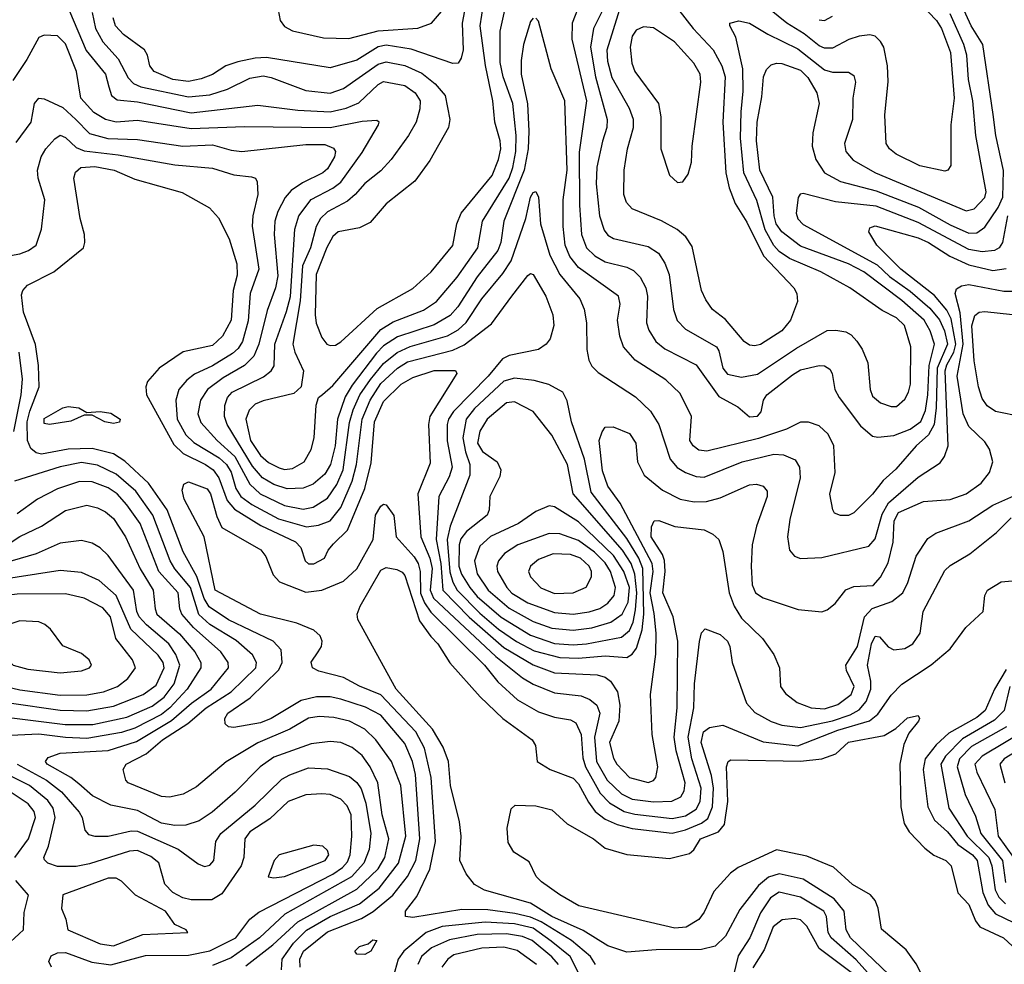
# Model space of a CAD drawing. Extents: x 997026 to 1115308, y 536381 to 619039.
# Tile 369 of 484: x 1041804 to 1045488, y 602086 to 605618. Entities that reach past the tile are written whole.
import ezdxf

# ---------------------------------------------------------------- set-up
doc = ezdxf.new("R2010")
doc.units = 0

msp = doc.modelspace()

# ---------------------------------------------------------------- linework, layer by layer
at = {"layer": '0CON20XD'}
for points in [[(1043493, 605785), (1043459.8, 605605), (1043463.4, 605505), (1043456, 605474), (1043443.9, 605456.1), (1043425, 605453.8), (1043268, 605508), (1043175, 605522.7), (1043145, 605516.1), (1043065, 605467.2), (1042965, 605438.6), (1042727.3, 605477.3), (1042685, 605474.8), (1042620.3, 605460.3), (1042574.8, 605445.2), (1042525, 605413.7), (1042483.2, 605396.8), (1042435, 605387.5), (1042376.7, 605395), (1042306.5, 605425), (1042291.2, 605445), (1042282.7, 605485), (1042270.5, 605505), (1042192.3, 605562.3), (1042163, 605595), (1042154, 605625)], [(1041990.4, 605650.4), (1042052.6, 605502.6), (1042124.7, 605415), (1042137.7, 605367.7), (1042147.1, 605335), (1042168.9, 605318.9), (1042245, 605311), (1042445, 605269.9), (1042695, 605298.1), (1042845, 605279.5), (1042965, 605273), (1043025, 605287.9), (1043072.5, 605307.5), (1043145, 605376.1), (1043165, 605386.5), (1043245, 605371.9), (1043283.6, 605345), (1043302.9, 605315), (1043301.2, 605285), (1043287.5, 605235), (1043259.1, 605185), (1043194.1, 605095.9), (1043155, 605053.2), (1043095, 605006.1), (1043059.1, 604965), (1043029.9, 604940.1), (1042955, 604900), (1042929.8, 604875), (1042912.6, 604845), (1042891.5, 604765), (1042861.9, 604698.1), (1042853, 604567), (1042826.5, 604405), (1042833.5, 604375), (1042865.9, 604305), (1042856.9, 604245), (1042829.1, 604220.9), (1042715, 604193), (1042685, 604180.3), (1042662.3, 604157.7), (1042650.2, 604125), (1042667.3, 604045), (1042705, 603988.7), (1042735, 603962.7), (1042775, 603942.4), (1042795, 603936.5), (1042825, 603940), (1042868.8, 603965), (1042895, 604011.4), (1042905.8, 604055), (1042912.7, 604177.3), (1042922.5, 604205), (1042936.7, 604216.7), (1042975, 604250), (1043155, 604460), (1043201.8, 604488.2), (1043315, 604532.2), (1043363.6, 604565), (1043440.4, 604655), (1043518.1, 604765), (1043535.6, 604865), (1043635.4, 605025), (1043649.4, 605065), (1043660, 605125), (1043661.8, 605185), (1043649.3, 605305), (1043612.3, 605405), (1043601.8, 605458.2), (1043601.7, 605575), (1043639.5, 605745)], [(1043902.7, 605685), (1043871.5, 605605), (1043870.2, 605545), (1043924.9, 605315), (1043897.7, 605122.3), (1043898.6, 604925), (1043906, 604815), (1043924.8, 604765), (1043955.9, 604735), (1043995, 604712.4), (1044075, 604693.3), (1044100.6, 604680.6), (1044125.9, 604655.9), (1044146.5, 604615), (1044152.3, 604585), (1044148.6, 604485), (1044157.7, 604457.7), (1044184, 604415), (1044217.3, 604387.3), (1044335, 604328.2), (1044419.3, 604209.3), (1044491, 604171), (1044535, 604133.8), (1044565, 604135.6), (1044577.9, 604152.1), (1044587.1, 604195), (1044599.6, 604215), (1044695, 604290.5), (1044725, 604308.8), (1044795, 604325.3), (1044815, 604323.8), (1044835, 604311.4), (1044843.6, 604295), (1044853.1, 604235), (1044870, 604205), (1044949.6, 604099.6), (1044995, 604060.4), (1045015, 604057.1), (1045075, 604063.2), (1045135, 604087.6), (1045175, 604116.2), (1045192.7, 604157.3), (1045201.8, 604215), (1045206.8, 604325), (1045226.5, 604405), (1045210.9, 604455), (1045188.1, 604495), (1045105, 604568.1), (1044962.5, 604675), (1044905.4, 604705), (1044725, 604771.1), (1044655, 604824.8), (1044634.7, 604854.7), (1044626.6, 604885), (1044622.2, 604955), (1044573.3, 605055), (1044560.6, 605165), (1044563.2, 605235), (1044580.6, 605329.4), (1044586.6, 605405), (1044597.5, 605432.5), (1044615, 605449.4), (1044635, 605456.1), (1044655, 605454.8), (1044725, 605429.2), (1044752.4, 605402.4), (1044786, 605345), (1044795.6, 605304.4), (1044771.2, 605195), (1044768.6, 605145), (1044782.4, 605095), (1044815.4, 605045), (1044875, 605013.3), (1045008.6, 604978.6), (1045166.9, 604916.9), (1045285, 604851.2), (1045355, 604819.5), (1045385, 604821.3), (1045415, 604842.1), (1045465, 604915.7), (1045482.6, 604955), (1045484.8, 605054.8), (1045455.7, 605185), (1045446.7, 605263.3), (1045407.7, 605525), (1045363.8, 605595), (1045317.3, 605697.3)], [(1044238.8, 605695), (1044323.7, 605585), (1044398.6, 605505), (1044431.5, 605445), (1044443.3, 605405), (1044435.2, 605235), (1044445.6, 605045), (1044458.9, 604988.9), (1044480.9, 604930.9), (1044525, 604860.9), (1044587.4, 604735), (1044700.4, 604615), (1044711.8, 604595), (1044714, 604565), (1044687.9, 604495), (1044655.9, 604455), (1044575, 604403.6), (1044555, 604398.2), (1044535, 604401.6), (1044515, 604415.3), (1044445, 604496.6), (1044396.4, 604535), (1044370.6, 604570.6), (1044355.4, 604605), (1044320.4, 604770.4), (1044295.8, 604805.8), (1044263.8, 604833.8), (1044205.6, 604865.6), (1044095, 604910.9), (1044074.8, 604934.8), (1044064.1, 604965), (1044065.3, 605055), (1044078.4, 605135), (1044100.4, 605215), (1044100.9, 605245), (1044085.5, 605285.5), (1044020.6, 605400.6), (1044005, 605462), (1044002, 605505), (1044067.1, 605715)], [(1045175, 605676.3), (1045233.7, 605615), (1045252.5, 605585), (1045286.8, 605495), (1045300.2, 605325), (1045287.9, 605225), (1045287.6, 605072.4), (1045276, 605055), (1045265, 605051.9), (1045171.9, 605071.9), (1045083.3, 605115), (1045058.5, 605135), (1045045.3, 605155.3), (1045040.6, 605260.6), (1045052.7, 605387.3), (1045051.2, 605445), (1045036.5, 605515), (1045025, 605536.8), (1045005, 605556.5), (1044985, 605562.1), (1044945, 605556.8), (1044905.8, 605544.2), (1044845, 605511.9), (1044815, 605511.5), (1044795, 605519.8), (1044738.4, 605565), (1044674.7, 605605), (1044525, 605726.9)], [(1042581.2, 605358.8), (1042665, 605399.3), (1042715, 605408.1), (1042745, 605402.2), (1042875, 605352.8), (1042965, 605343.3), (1043015, 605360.3), (1043145, 605452.2), (1043175, 605460.2), (1043245, 605446.5), (1043308.3, 605418.3), (1043358.9, 605378.9), (1043395.3, 605335), (1043413.1, 605245), (1043407.9, 605215), (1043338.1, 605091.9), (1043282.2, 605015), (1043175, 604929.4), (1043115, 604860.4), (1043075, 604839.6), (1042995, 604825.3), (1042975, 604807.7), (1042953.1, 604766.9), (1042912.7, 604665), (1042910, 604515), (1042913.5, 604483.5), (1042935, 604430), (1042952.9, 604405), (1042965, 604399.4), (1042985, 604401.5), (1043005, 604413.5), (1043141.3, 604538.7), (1043275, 604613.2), (1043343.8, 604675), (1043425, 604774.3), (1043439.7, 604855), (1043455.2, 604894.8), (1043572.1, 605035), (1043595.7, 605095), (1043603.6, 605135), (1043601.8, 605165), (1043581.8, 605235), (1043574.2, 605315), (1043546.4, 605446.4), (1043526.3, 605595), (1043539, 605675)], [(1043995.2, 605675), (1043950.9, 605585), (1043940, 605515), (1043957.7, 605405), (1044001.9, 605245), (1044000.2, 605215), (1043984.1, 605164.1), (1043963.4, 605066.6), (1043961.2, 605005), (1043973.2, 604885), (1043990.9, 604830.9), (1044005, 604812.1), (1044025, 604800), (1044155, 604770.6), (1044194.6, 604745), (1044217.8, 604707.8), (1044234.2, 604665), (1044249.7, 604535), (1044263.9, 604493.9), (1044295, 604460.7), (1044411.1, 604395), (1044419.7, 604379.7), (1044434.3, 604315), (1044452.5, 604292.5), (1044505, 604281), (1044565, 604293), (1044710.1, 604389.9), (1044825, 604455.5), (1044857.6, 604457.6), (1044895, 604450.8), (1044915, 604440), (1044936.2, 604416.2), (1044956.6, 604386.6), (1044976.9, 604335), (1044986.1, 604235), (1044995, 604210), (1045025, 604185.6), (1045065, 604171.5), (1045085, 604172.2), (1045115, 604199.2), (1045129.1, 604225), (1045136.2, 604255), (1045138.2, 604395), (1045113.9, 604475), (1045085, 604504), (1045030.2, 604530.2), (1044910, 604615), (1044801.5, 604675), (1044684.7, 604724.7), (1044645, 604751.3), (1044625, 604773.9), (1044593, 604833), (1044562.4, 604942.4), (1044513.2, 605045), (1044500.7, 605175), (1044503.8, 605273.8), (1044510.8, 605350.8), (1044508.9, 605435), (1044483.4, 605553.4), (1044460.8, 605595), (1044461.2, 605605), (1044495, 605614.4), (1044535, 605605.4), (1044603.4, 605563.4), (1044715, 605509.1), (1044815, 605430.4), (1044845, 605421.9), (1044905, 605421.5), (1044925, 605409.2), (1044931.5, 605385), (1044921.1, 605325), (1044919.3, 605245), (1044890, 605155), (1044894.7, 605125), (1044922.6, 605092.6), (1045005.5, 605045), (1045345, 604903.5), (1045375, 604911.3), (1045415, 604953.8), (1045419.7, 604975), (1045380.7, 605185), (1045370.3, 605315), (1045353.3, 605395), (1045347, 605485), (1045336.9, 605525), (1045285, 605640)], [(1042075.2, 605645), (1042087.8, 605585), (1042115.1, 605535.1), (1042172, 605472), (1042210.3, 605400.3), (1042229.6, 605379.6), (1042257.6, 605367.6), (1042435, 605329.7), (1042515, 605336.8), (1042581.2, 605358.8)], [(1043725, 605623.8), (1043715, 605611.2), (1043689.1, 605525), (1043680, 605465), (1043680.4, 605415), (1043704, 605304), (1043708.7, 605201.3), (1043706, 605135), (1043690.8, 605055), (1043615.6, 604865), (1043603.7, 604785), (1043593.3, 604755), (1043515, 604656.8), (1043443.2, 604545), (1043415, 604512.5), (1043355, 604476.7), (1043218.1, 604431.9), (1043165, 604398.7), (1043139, 604371), (1043048, 604252), (1043021.6, 604208.4), (1042993, 604125), (1042983.8, 604025), (1042967.4, 603955), (1042945, 603918.6), (1042901.9, 603881.9), (1042865, 603866.1), (1042805, 603863.5), (1042755, 603880), (1042712.4, 603905), (1042675, 603949.4), (1042580.2, 604105), (1042569.6, 604135), (1042571.4, 604175), (1042581.7, 604205), (1042599.1, 604225), (1042716.6, 604283.4), (1042745.2, 604304.8), (1042756.3, 604323.7), (1042758.1, 604405), (1042802.8, 604527.2), (1042816.9, 604583.1), (1042833.3, 604835), (1042848.4, 604885), (1042894.3, 604945.7), (1042975, 604988), (1043005, 605010.2), (1043085, 605121.5)], [(1042771.4, 605655), (1042778.9, 605615), (1042795, 605592.2), (1042825, 605576.9), (1042940.3, 605550.3), (1043035, 605548.2), (1043145, 605576.4), (1043293, 605587), (1043344.4, 605605.6), (1043381.6, 605648.4)], [(1044795, 605618.2), (1044815, 605614.6), (1044845, 605631.1)], [(1045499.4, 604885), (1045480.7, 604785), (1045468, 604765), (1045450.6, 604755), (1045405, 604749.8), (1045355, 604758.7), (1045165, 604860), (1045008.8, 604921.2), (1044856.6, 604936.6), (1044735, 604968.2), (1044724.1, 604965.9), (1044716.2, 604953.8), (1044709.4, 604895), (1044715, 604873.5), (1044735, 604852.2), (1045012.1, 604702.1), (1045058.5, 604658.5), (1045135, 604603.2), (1045209.3, 604539.3), (1045245, 604495.6), (1045264.6, 604455), (1045275.6, 604405), (1045236.9, 604315), (1045233.4, 604166.6), (1045225.1, 604104.9), (1045203.9, 604066.1), (1045157.5, 604025), (1045082.1, 603937.9), (1045034.8, 603895.2), (1044995, 603843.6), (1044925, 603774.4), (1044905, 603764.5), (1044874.3, 603764.3), (1044852.9, 603772.9), (1044845.8, 603785.8), (1044835.6, 603844.4), (1044855.4, 603925), (1044850, 604025), (1044828.7, 604068.7), (1044795, 604100), (1044755, 604112.9), (1044725, 604112.9), (1044672.8, 604087.2), (1044567.6, 604052.4), (1044375, 604004.8), (1044345, 604009.2), (1044323.9, 604025), (1044311.8, 604045), (1044317.3, 604135), (1044275, 604220.6), (1044221, 604271), (1044106.9, 604345), (1044062.9, 604395), (1044049.2, 604435), (1044040.4, 604495), (1044050, 604555), (1044044.4, 604585), (1043895, 604691.8), (1043862.2, 604732.2), (1043844.2, 604775), (1043837, 604845), (1043837, 604945), (1043852.7, 605055), (1043844.1, 605315), (1043791.8, 605435), (1043745, 605612.5), (1043735, 605623.3)], [(1044265, 605008.8), (1044285, 605012), (1044305, 605040), (1044317.8, 605085), (1044319.4, 605145), (1044352.7, 605385), (1044349.7, 605415), (1044325.9, 605455.9), (1044253.6, 605535), (1044175, 605587.9), (1044138, 605592), (1044110.8, 605579.2), (1044095, 605556.2), (1044087.5, 605515), (1044094.7, 605455), (1044105.4, 605425), (1044194.6, 605304.6), (1044202.3, 605255), (1044203.3, 605135), (1044235, 605036.7), (1044265, 605008.8)], [(1043085, 605121.5), (1043145.8, 605225), (1043148.8, 605235), (1043140.7, 605240.7), (1043085, 605237.5), (1042966, 605214), (1042645, 605217.8), (1042445, 605210.2), (1042245, 605241.6), (1042165, 605235.5), (1042125, 605244.4), (1042081.1, 605271.1), (1042033.3, 605325), (1042017, 605425), (1041975, 605527.5), (1041945, 605558.2), (1041895, 605560), (1041875, 605551.2), (1041831.1, 605468.9), (1041778.7, 605391.3)], [(1041790.8, 605159.2), (1041846.7, 605235), (1041859.5, 605305), (1041875, 605324.4), (1041895, 605322.2), (1041965, 605289.8), (1042014.4, 605244.4), (1042065, 605193.1), (1042134.1, 605174.1), (1042245, 605170.2), (1042414.8, 605144.8), (1042525, 605149.7), (1042595, 605130.2), (1042635, 605125.7), (1042875, 605151.6), (1042945, 605151), (1042978.2, 605138.2), (1042985.3, 605125), (1042981.8, 605105), (1042955, 605060.4), (1042937.5, 605045), (1042861.5, 605008.5), (1042820.2, 604979.8), (1042796.6, 604953.4), (1042769.2, 604900.8), (1042758.8, 604865), (1042756.3, 604815), (1042769.7, 604660.3), (1042761.2, 604615), (1042729.8, 604530.2), (1042699.2, 604405), (1042679.5, 604360.5), (1042645.1, 604324.9), (1042565, 604279), (1042506.8, 604235), (1042480.2, 604195), (1042470.5, 604145), (1042481.6, 604111.6), (1042542.8, 604045), (1042608.9, 603985), (1042665, 603881), (1042703.8, 603845), (1042795, 603801.4), (1042865, 603788.3), (1042901.8, 603795), (1042955, 603829.3), (1042990.2, 603879.8), (1043014.6, 603935), (1043037.6, 604112.4), (1043051.2, 604158.8), (1043076.7, 604215), (1043117, 604273)], [(1041685, 604721.5), (1041805, 604742.5), (1041837.5, 604755), (1041865.7, 604775), (1041885.4, 604834.6), (1041897.5, 604945), (1041873.3, 605025), (1041870.7, 605055), (1041884.6, 605105), (1041902.1, 605135), (1041935, 605172.9), (1041955, 605186.1), (1041975, 605177.5), (1042015, 605139.7), (1042045, 605127.7), (1042172.3, 605112.3), (1042384, 605075), (1042525, 605062.8), (1042605, 605038.6), (1042670.7, 605030.7), (1042686, 605025), (1042692.5, 605012.5), (1042695.3, 604965), (1042675.8, 604885), (1042674.3, 604845.7), (1042698.5, 604685), (1042666.4, 604595), (1042658.3, 604491.7), (1042637.5, 604415), (1042621.2, 604388.8), (1042599.6, 604370.4), (1042525, 604324.1), (1042457.6, 604292.4), (1042429.5, 604270.5), (1042399.7, 604235), (1042387.8, 604195), (1042393, 604125), (1042425, 604066.2), (1042455, 604037.4), (1042549.8, 603979.8), (1042577.1, 603955), (1042595, 603925.9), (1042612.4, 603865), (1042631.2, 603835), (1042672.9, 603805), (1042772.3, 603752.3), (1042877.6, 603722.4), (1042922.2, 603727.8), (1042965, 603744), (1043005, 603794.7), (1043047.5, 603892.5), (1043064.4, 603955), (1043085.3, 604125), (1043115.1, 604195), (1043155, 604257.5), (1043217.1, 604315), (1043255, 604339.5), (1043425, 604382.3), (1043467.5, 604402.5), (1043568.7, 604481.3), (1043645, 604584.5), (1043705, 604662.2), (1043715, 604669.4), (1043725, 604665.6), (1043772.3, 604585), (1043798.5, 604515), (1043802.7, 604475), (1043788.9, 604425), (1043774.3, 604405), (1043744.7, 604385.3), (1043635, 604362.1), (1043610.4, 604349.6), (1043556.2, 604285), (1043426.8, 604153.2), (1043408.6, 604125), (1043403.9, 604105), (1043403.8, 604043.8), (1043421.6, 603945), (1043411.2, 603908.8), (1043372, 603835), (1043362.4, 603675), (1043379.3, 603585), (1043387.1, 603485), (1043485, 603384.3), (1043615, 603271.2), (1043725, 603206), (1043805, 603175.5), (1043965, 603168), (1043995, 603159.7), (1044015, 603145.3), (1044040.8, 603105), (1044049.5, 603055), (1044045.2, 602994.8), (1044010.5, 602915), (1044025, 602857.5), (1044037.5, 602835), (1044085, 602784.7), (1044155, 602766.2), (1044175, 602773.3), (1044184.4, 602785), (1044191.6, 602825), (1044170.3, 602945), (1044164.6, 603095), (1044184.1, 603245.9), (1044185.5, 603324.5), (1044178.1, 603398.1), (1044162.9, 603475), (1044173.9, 603555), (1044170, 603585), (1044050.5, 603810.5), (1044004.2, 603874.2), (1043985, 603931.4), (1043972.3, 604045), (1043982.6, 604077.4), (1043995, 604094.3), (1044024.2, 604095.8), (1044085, 604070.5), (1044109.6, 604035), (1044115.4, 603965), (1044140.9, 603915), (1044209.5, 603859.5), (1044275, 603825.8), (1044327.5, 603815), (1044373.5, 603816.5), (1044425, 603830.4), (1044535, 603879.3), (1044561.2, 603881.2), (1044585, 603874.4), (1044600.5, 603855), (1044600.9, 603835), (1044560.4, 603725), (1044544.1, 603655), (1044540.2, 603575), (1044544.7, 603505), (1044557.3, 603475), (1044585, 603456.2), (1044717, 603413), (1044805, 603403.8), (1044825, 603411.2), (1044854.4, 603435.6), (1044895, 603485.8), (1044925, 603499.2), (1044997.1, 603502.9), (1045025, 603533.6), (1045052.7, 603587.3), (1045072.1, 603665), (1045075.2, 603745), (1045092.5, 603775), (1045185, 603816.8), (1045285, 603823.7), (1045345.7, 603845), (1045401.8, 603885), (1045432.1, 603925), (1045444.5, 603965), (1045432.6, 604012.6), (1045415, 604039.5), (1045355, 604096.8), (1045333.7, 604145), (1045311.4, 604285), (1045333.6, 604405), (1045322.2, 604522.2), (1045304.1, 604595), (1045308.5, 604611.5), (1045327.1, 604622.9), (1045355, 604627.6), (1045486.6, 604603.4), (1045535, 604603.2)], [(1042852.7, 602075), (1042851.8, 602105), (1042866.2, 602135), (1042955, 602208), (1043082.7, 602257.3), (1043126.4, 602283.6), (1043200.4, 602345), (1043254.5, 602414.5), (1043285.7, 602475), (1043300.9, 602555), (1043285.4, 602795.4), (1043273.9, 602845), (1043245, 602911.8), (1043155, 603017.8), (1043098, 603048), (1043005, 603077.4), (1042965, 603085.9), (1042915, 603086.6), (1042856.9, 603073.1), (1042745, 603005.2), (1042705, 602988.7), (1042605, 602971.1), (1042584.7, 602974.7), (1042572.9, 602985), (1042571.2, 603005), (1042583.2, 603025), (1042666.8, 603083.2), (1042773.2, 603186.8), (1042786.2, 603215), (1042781.8, 603261.8), (1042752.7, 603295), (1042585, 603374.2), (1042512.3, 603422.3), (1042493.7, 603453.7), (1042466.1, 603536.1), (1042415, 603628.5), (1042355.5, 603785.5), (1042285.6, 603885), (1042197.2, 603967.2), (1042154.4, 603994.4), (1042075, 604014.3), (1041985, 604012.5), (1041885, 603993.8), (1041865, 603998.1), (1041845.2, 604015), (1041833.5, 604045), (1041831.9, 604115), (1041841.4, 604155), (1041876.8, 604245), (1041874.5, 604325), (1041863.6, 604403.6), (1041818.8, 604525), (1041810.4, 604589.6), (1041815.3, 604605), (1041833.1, 604625), (1041931.5, 604675), (1042042.7, 604765), (1042048.2, 604785), (1042046.2, 604815), (1042030.3, 604875), (1042006, 605025), (1042012.2, 605047.8), (1042032.9, 605065), (1042085, 605069.6), (1042157.8, 605055), (1042235, 605022.2), (1042411.5, 604971.5), (1042514.1, 604914.1), (1042547.2, 604877.2), (1042588.2, 604798.2), (1042616.5, 604705), (1042617.3, 604662.7), (1042603, 604605), (1042595.2, 604495), (1042562.4, 604435), (1042525, 604399.5), (1042415, 604376.5), (1042325.5, 604315), (1042281.8, 604265), (1042275.4, 604245), (1042278.2, 604215), (1042380.1, 604030.1), (1042416.1, 603996.1), (1042499.7, 603955), (1042527.8, 603935), (1042548.6, 603905), (1042580.5, 603820.5), (1042607.7, 603787.7), (1042706.6, 603726.6), (1042836.1, 603666.1), (1042856.4, 603645), (1042872.2, 603595), (1042885, 603583.1), (1042905, 603583.1), (1042943.8, 603605), (1042957.5, 603635), (1042978.3, 603658.3), (1043030.8, 603709.2), (1043094.9, 603865.1), (1043118.9, 603961.1), (1043130.9, 604115), (1043165, 604190), (1043231.7, 604255), (1043275, 604280.2), (1043355, 604306.2), (1043435, 604307.1), (1043439.2, 604295), (1043338.3, 604135), (1043334, 604105), (1043339.7, 603960.3), (1043294, 603845), (1043305.2, 603685), (1043338.9, 603605), (1043346.7, 603566.7), (1043339.4, 603485), (1043352.5, 603455), (1043585, 603237), (1043685, 603156.9), (1043725, 603133.2), (1043805, 603101), (1043905, 603090.5), (1043936.6, 603076.6), (1043962.7, 603055), (1043974.2, 603025), (1043954.3, 602935.7), (1043962, 602845), (1044001.8, 602775), (1044055, 602723.2), (1044095, 602704.3), (1044175, 602693.2), (1044243.3, 602696.7), (1044277, 602713), (1044290.2, 602735), (1044293.2, 602765), (1044260.2, 602885), (1044252.5, 602935), (1044263.3, 603045), (1044266.3, 603295), (1044249, 603385), (1044210.2, 603475), (1044219.5, 603555), (1044216.6, 603596.6), (1044208.8, 603618.8), (1044166.5, 603685), (1044167.8, 603722.2), (1044177.5, 603745), (1044195, 603745.5), (1044255, 603723.2), (1044365, 603710.6), (1044396.7, 603695), (1044420, 603675), (1044435, 603630), (1044457.8, 603475), (1044476.7, 603425), (1044505, 603380.7), (1044582.7, 603305), (1044625.5, 603245), (1044646.2, 603195), (1044650.4, 603125), (1044668.6, 603098.6), (1044712.2, 603065), (1044765.2, 603045.2), (1044815, 603041.9), (1044865, 603057.1), (1044915, 603094.7), (1044925.9, 603125), (1044896.9, 603185), (1044895.2, 603205), (1044938.9, 603275), (1044965.2, 603385), (1044992.8, 603417.2), (1045066.7, 603443.3), (1045107.6, 603475), (1045126.5, 603513.5), (1045157.8, 603612.2), (1045201.3, 603678.7), (1045232.2, 603697.8), (1045355.5, 603745), (1045445, 603803.1), (1045557.7, 603852.2)], [(1043117, 604273), (1043165, 604333.2), (1043216.7, 604373.3), (1043265, 604395.7), (1043405, 604436.7), (1043445, 604458.3), (1043475, 604485.7), (1043533, 604575), (1043611.3, 604668.7), (1043643.3, 604716.7), (1043698.1, 604875), (1043714.7, 604955), (1043725, 604971.4), (1043735, 604976), (1043744.5, 604954.5), (1043753.1, 604855), (1043787.7, 604737.7), (1043825.4, 604665.4), (1043900, 604575), (1043916, 604536), (1043924.2, 604485), (1043925.3, 604385), (1043933.6, 604345), (1043945, 604322.5), (1043968.5, 604298.5), (1044107.9, 604207.9), (1044163.9, 604155), (1044195.2, 604105.2), (1044238.2, 603975), (1044264.1, 603944.1), (1044295, 603925.3), (1044335, 603910), (1044365, 603907.6), (1044506.7, 603965), (1044625, 603993.3), (1044661.6, 603991.6), (1044705, 603972.7), (1044722, 603945), (1044724.2, 603905), (1044685, 603748.8), (1044676.6, 603685), (1044684.5, 603635), (1044702.6, 603612.6), (1044725, 603603.8), (1044805, 603606.8), (1044980.6, 603649.4), (1045005, 603676.5), (1045030.3, 603769.7), (1045055, 603812.3), (1045165, 603907.4), (1045248.3, 603961.7), (1045264.6, 603985), (1045277.3, 604025), (1045266.5, 604305), (1045272.4, 604327.6), (1045298.8, 604375), (1045306.3, 604405), (1045289.2, 604499.2), (1045272.4, 604532.4), (1045226.8, 604586.8), (1045100.2, 604685), (1045010.7, 604775), (1044981.5, 604825), (1044985, 604840), (1045005, 604847.3), (1045165, 604802.3), (1045204.7, 604785), (1045284.2, 604734.2), (1045355, 604701.4), (1045445, 604680.9), (1045495, 604688.1)], [(1045553.1, 604133.1), (1045455, 604152.8), (1045423.8, 604173.8), (1045405, 604202.2), (1045391, 604245), (1045375, 604342.5), (1045366.8, 604473.2), (1045377.5, 604512.5), (1045394, 604525), (1045415, 604527.1), (1045565, 604510.3)], [(1041782.1, 604077.9), (1041809.6, 604215), (1041814, 604274), (1041802.6, 604375)], [(1043895, 603230.4), (1043995, 603240.1), (1044075, 603233.9), (1044095, 603245.7), (1044111.6, 603268.4), (1044133.2, 603336.8), (1044138.8, 603395), (1044135.8, 603565.8), (1044120, 603605), (1044075, 603678.8), (1043941.7, 603851.7), (1043917.1, 603975), (1043867.9, 604115), (1043852.5, 604192.5), (1043835.7, 604225), (1043783.8, 604253.8), (1043729.4, 604269.4), (1043655, 604277.9), (1043615, 604266.6), (1043505, 604164.1), (1043473.9, 604125), (1043461.4, 604055), (1043471.8, 604001.8), (1043487.9, 603955), (1043487.5, 603915), (1043415.1, 603724.9), (1043403.9, 603675), (1043413.8, 603553.8), (1043424.5, 603514.5), (1043440.7, 603485), (1043525, 603398.9), (1043595, 603339.5), (1043662.9, 603293), (1043728.6, 603258.6), (1043825, 603232.8), (1043895, 603230.4)], [(1043875, 603281.2), (1043925, 603284.9), (1044055, 603310), (1044085, 603334.3), (1044098.8, 603365), (1044108.2, 603411.8), (1044112.3, 603475), (1044106, 603545), (1044091.3, 603585), (1044058.8, 603635), (1043875.2, 603845), (1043853, 603955), (1043795, 604064.5), (1043725, 604152.9), (1043655, 604189.1), (1043625, 604185.3), (1043553.5, 604125), (1043525, 604080), (1043517.2, 604035), (1043535, 604004.1), (1043590, 603965), (1043604.5, 603935), (1043599.8, 603910.2), (1043562.9, 603835), (1043560.9, 603785), (1043552.7, 603765), (1043475.4, 603704.6), (1043455, 603676.8), (1043448.1, 603655), (1043446.4, 603575), (1043457.1, 603545), (1043487.6, 603495), (1043515, 603462.1), (1043605, 603383.6), (1043715, 603316.5), (1043805, 603286.2), (1043875, 603281.2)], [(1041915, 604104.5), (1041895, 604108.8), (1041895, 604126.7), (1041965, 604167.1), (1041985, 604172.5), (1042025, 604166.7), (1042055, 604150), (1042105, 604153.3), (1042145, 604147.1), (1042180, 604125), (1042177, 604113), (1042155, 604108.6), (1042122.5, 604115), (1042075, 604140), (1042045, 604140), (1041995, 604116.9), (1041915, 604104.5)], [(1042783.2, 602065), (1042786.5, 602105), (1042828.6, 602165), (1042876.4, 602213.6), (1042965, 602264.4), (1043075, 602312.8), (1043149.1, 602370.9), (1043221.7, 602465), (1043248.2, 602565), (1043229.6, 602755), (1043194.8, 602845), (1043135.8, 602925), (1043095, 602965.7), (1043037.8, 602995), (1042979.1, 603009.1), (1042925, 603012.5), (1042885, 603006.6), (1042815, 602965.2), (1042695, 602914), (1042576.3, 602843.7), (1042465, 602750), (1042415, 602722.7), (1042365, 602711.8), (1042335, 602713.1), (1042210, 602765), (1042200.8, 602775), (1042191.4, 602815), (1042202.9, 602835), (1042276.9, 602873.1), (1042338.6, 602925), (1042433.6, 602986.4), (1042501.5, 603045), (1042595.3, 603104.7), (1042687, 603195), (1042690.2, 603215), (1042675, 603243.1), (1042613.3, 603296.7), (1042515, 603356.6), (1042474.8, 603394.8), (1042442.9, 603495), (1042384.5, 603565), (1042366.7, 603595), (1042302.5, 603765), (1042238.4, 603855), (1042165, 603918.8), (1042095, 603953), (1042035, 603962), (1041955, 603946.5), (1041785, 603892.1)], [(1042649.9, 602080.1), (1042750.7, 602159.3), (1042844.2, 602245.7), (1043065, 602366.7), (1043145, 602443.5), (1043170.3, 602485), (1043184.8, 602555), (1043159.5, 602645), (1043143.8, 602765), (1043115.2, 602825), (1043085, 602866.6), (1043047.3, 602897.3), (1043005, 602915.3), (1042965, 602919.3), (1042895, 602910.4), (1042755, 602860.6), (1042703.9, 602825), (1042609.8, 602730.2), (1042524.5, 602655.5), (1042475, 602622.4), (1042425, 602606.5), (1042385, 602605.2), (1042335, 602613.4), (1042245, 602661), (1042145, 602680.7), (1042076.3, 602716.3), (1042025, 602761.6), (1041995.1, 602785.1), (1041906.5, 602835), (1041900.9, 602845), (1041910.2, 602859.8), (1041955, 602875.5), (1042135, 602886.3), (1042241.1, 602918.9), (1042372.4, 602997.6), (1042446.8, 603063.2), (1042520.7, 603115), (1042585.8, 603195), (1042584.2, 603215), (1042556.7, 603255), (1042454.8, 603345), (1042410.6, 603395), (1042402.6, 603415), (1042396.3, 603475), (1042324.6, 603555.4), (1042254.2, 603735), (1042204.4, 603804.4), (1042168.4, 603845), (1042135, 603868), (1042075, 603890.4), (1042028.3, 603891.7), (1041945.5, 603864.5), (1041870, 603825), (1041795, 603770.8)], [(1043958, 602085), (1043939.1, 602115), (1043868.3, 602175), (1043754.6, 602244.6), (1043715, 602262.5), (1043656.4, 602276.4), (1043555, 602290), (1043458.3, 602291.7), (1043275, 602261.6), (1043248, 602265), (1043247.5, 602285), (1043290.2, 602339.8), (1043338.4, 602441.6), (1043359.3, 602545), (1043343.3, 602785), (1043318.7, 602895), (1043285.6, 602955.6), (1043155, 603094.1), (1043075.9, 603125.9), (1043015, 603158.4), (1042922.8, 603182.8), (1042899.4, 603195), (1042894, 603216), (1042921.1, 603255), (1042933.3, 603275), (1042935.5, 603295), (1042927.8, 603315), (1042904.3, 603335), (1042841.2, 603361.2), (1042705, 603395.3), (1042535, 603484.6), (1042494.1, 603684.1), (1042419.3, 603825), (1042411.4, 603858.6), (1042418.5, 603881.5), (1042435, 603890), (1042505, 603864.6), (1042518.4, 603845), (1042541, 603761), (1042560, 603720), (1042706.2, 603636.2), (1042725, 603611.4), (1042752, 603542), (1042776.1, 603516.1), (1042875, 603478), (1042934.3, 603485.7)], [(1041707.2, 603622.8), (1041805, 603685.2), (1041885, 603724.3), (1041975, 603783.2), (1042055, 603802.9), (1042095, 603793.1), (1042125, 603778.1), (1042155, 603753.1), (1042200, 603685), (1042254.5, 603565), (1042303.3, 603485), (1042310.2, 603415), (1042317.6, 603395), (1042401.5, 603321.5), (1042458.6, 603255), (1042481.2, 603215), (1042482.1, 603195), (1042430.4, 603115), (1042366.3, 603045), (1042335, 603020), (1042235, 602969.2), (1042185, 602952.6), (1042055, 602930.9), (1041975, 602933.8), (1041875, 602946.9), (1041745, 602940.6)], [(1042934.3, 603485.7), (1043015, 603519.3), (1043065, 603565.4), (1043126.2, 603675), (1043135, 603765.6), (1043155, 603798.9), (1043165, 603806.7), (1043175, 603804.4), (1043204, 603764), (1043212.1, 603685), (1043279.7, 603609.7), (1043294.8, 603585), (1043302.3, 603555), (1043304.1, 603474.1), (1043318.2, 603438.2), (1043342.5, 603402.5), (1043542.6, 603205), (1043592.5, 603142.5), (1043666.8, 603075), (1043745, 603030.5), (1043805, 603010), (1043865, 603000.3), (1043885, 602989.2), (1043905.1, 602945.1), (1043911.4, 602858.6), (1043920.8, 602825), (1043975.8, 602725.8), (1044010.5, 602690.5), (1044065, 602658), (1044105, 602647.3), (1044245, 602631), (1044295, 602640.9), (1044335, 602666.4), (1044350.3, 602695), (1044353.5, 602745), (1044318.9, 602855), (1044304.7, 602935), (1044326.1, 603045), (1044328.5, 603135), (1044346.8, 603293.2), (1044355, 603326), (1044369.2, 603340.8), (1044425, 603319.5), (1044452.5, 603295), (1044461.2, 603275), (1044469.6, 603215), (1044523.2, 603063.2), (1044555, 603027.3), (1044615, 602993.9), (1044655, 602980.2), (1044725, 602971.5), (1044845, 602996.8), (1044911.4, 603018.6), (1044945, 603038.1), (1044970.6, 603069.4), (1044988.8, 603115), (1044988.9, 603145), (1044976.5, 603205), (1044991.2, 603285), (1045005, 603313.6), (1045021.3, 603311.3), (1045053.8, 603273.8), (1045075, 603262), (1045115, 603266.5), (1045145, 603284.6), (1045172.9, 603325), (1045184, 603405), (1045265, 603558.9), (1045285, 603577.1), (1045358.8, 603621.2), (1045458.7, 603701.3), (1045513.6, 603755)], [(1043875, 603335.4), (1043945, 603344.6), (1044015.1, 603364.9), (1044057.8, 603395), (1044080, 603440), (1044085.2, 603495), (1044064.6, 603555), (1044025.3, 603615.3), (1043895, 603740.9), (1043805, 603797.2), (1043785, 603800.4), (1043735, 603779.6), (1043670.8, 603735), (1043565, 603685.6), (1043525, 603649.6), (1043505.2, 603595), (1043515, 603546.7), (1043556.2, 603485), (1043635, 603417.3), (1043725, 603367.4), (1043795, 603342.9), (1043875, 603335.4)], [(1041755, 603009.9), (1041973.5, 602983.5), (1042077.1, 602982.9), (1042205, 603010.7), (1042299, 603051), (1042345, 603085.2), (1042381.8, 603135), (1042402.7, 603205), (1042388.3, 603245), (1042361.4, 603285), (1042278, 603355), (1042250.8, 603385), (1042242, 603405), (1042230.2, 603485), (1042175, 603560), (1042135, 603614.6), (1042105, 603643.1), (1042075, 603660.7), (1042035, 603671.3), (1041955, 603661.1), (1041865, 603621.6), (1041685, 603568.9)], [(1043875, 603395.9), (1043935, 603404.5), (1043975, 603417), (1044005, 603437.1), (1044028.7, 603465), (1044032.8, 603495), (1044014.3, 603555), (1043995, 603587.8), (1043955, 603627.6), (1043895, 603671), (1043825, 603695.6), (1043785, 603696.6), (1043667.9, 603655), (1043617.9, 603622.1), (1043595.3, 603595), (1043589.2, 603575), (1043591.7, 603555), (1043626.1, 603495), (1043645, 603474.1), (1043705, 603437.3), (1043805, 603401.5), (1043875, 603395.9)], [(1043805, 603473.2), (1043875, 603474.8), (1043923.7, 603496.3), (1043943.7, 603535), (1043943.9, 603555), (1043934.9, 603574.9), (1043901.6, 603605), (1043865, 603618.7), (1043799.3, 603620.7), (1043745, 603599.2), (1043714.6, 603575), (1043708.2, 603555), (1043714.7, 603535), (1043753.7, 603493.7), (1043805, 603473.2)], [(1045056.8, 602046.8), (1044912.8, 602185), (1044895.5, 602215.5), (1044889, 602285), (1044851, 602331), (1044735.1, 602405.1), (1044645, 602424.3), (1044605, 602411.7), (1044568.6, 602381.4), (1044498.3, 602291.7), (1044445, 602191.5), (1044405.8, 602154.2), (1044355, 602142.1), (1044185, 602141), (1044075, 602131.6), (1044005, 602155.2), (1043912.7, 602212.7), (1043795, 602264.4), (1043715, 602314.5), (1043542.9, 602362.9), (1043506, 602385), (1043475, 602424.6), (1043450.3, 602475), (1043455.3, 602565), (1043449, 602619), (1043416, 602755), (1043408.4, 602845), (1043388.5, 602898.5), (1043348.8, 602965), (1043212.1, 603115), (1043069.2, 603375), (1043067.1, 603395), (1043077.7, 603425), (1043155, 603559.6), (1043175, 603569.6), (1043215, 603562), (1043235, 603552.5), (1043245, 603539.6), (1043300.4, 603370.4), (1043342.5, 603312.5), (1043368.4, 603285), (1043412.9, 603212.9), (1043526.5, 603086.5), (1043611.1, 603005), (1043721.8, 602925), (1043733.3, 602905), (1043740.6, 602845), (1043788.1, 602815), (1043875, 602782.6), (1043895, 602761.6), (1043932.1, 602692.1), (1043957.6, 602657.6), (1043995, 602628.9), (1044039.4, 602609.4), (1044095.9, 602594.1), (1044245, 602577.1), (1044295, 602589), (1044355.4, 602614.6), (1044378.6, 602631.4), (1044396.4, 602675), (1044399.6, 602745), (1044391.7, 602791.7), (1044353.7, 602915), (1044362.9, 602955), (1044385, 602972.2), (1044435, 602980.6), (1044585, 602918.3), (1044715, 602903.7), (1044865, 602961.6), (1044983.1, 602996.9), (1045015, 603021.9), (1045065, 603092.9), (1045105, 603133.3), (1045214.4, 603205.6), (1045284.8, 603265.2), (1045344.1, 603345.9), (1045408.6, 603405), (1045414.4, 603465), (1045424.4, 603485), (1045475.9, 603515.9), (1045545, 603522)], [(1042055, 603034.3), (1042155, 603051.9), (1042265.3, 603095), (1042315, 603129.7), (1042344.5, 603195), (1042340.7, 603215), (1042322.5, 603242.5), (1042219.6, 603339.6), (1042165, 603465.8), (1042101.2, 603521.2), (1042035, 603551), (1041955, 603558.1), (1041705, 603519.6)], [(1041955, 603092.9), (1042055, 603094.2), (1042116.9, 603105), (1042169.6, 603125), (1042208.2, 603155), (1042236.7, 603195), (1042226.5, 603225), (1042164.2, 603305), (1042143.3, 603385), (1042115, 603419), (1042045, 603454.8), (1041975, 603471), (1041795, 603470.4), (1041735, 603462.5), (1041695, 603449.6), (1041638.4, 603405), (1041605.3, 603345), (1041601.4, 603305), (1041657, 603185), (1041685, 603149.3), (1041725, 603131.5), (1041805, 603112.5), (1041955, 603092.9)], [(1041955, 603176.4), (1042035, 603183.4), (1042065.3, 603194.7), (1042072.9, 603205), (1042064.3, 603225), (1042035, 603247.8), (1041965, 603277.5), (1041919.3, 603339.3), (1041897.4, 603357.4), (1041875, 603366.7), (1041805, 603370), (1041775, 603360.8), (1041762.4, 603347.6), (1041753.1, 603325), (1041747.5, 603255), (1041758.6, 603225), (1041780, 603205), (1041835, 603189.7), (1041955, 603176.4)], [(1045495, 603188.9), (1045451.4, 603115), (1045416.7, 603035), (1045385, 603009.4), (1045279.7, 602950.3), (1045233.3, 602906.6), (1045192.1, 602855), (1045184.1, 602815), (1045201.2, 602675), (1045226.1, 602625), (1045275, 602581.5), (1045314.4, 602534.4), (1045368.4, 602495), (1045386.2, 602475), (1045407.2, 602355), (1045428, 602308), (1045454.7, 602274.7), (1045522.1, 602242.1)], [(1045508.5, 603125), (1045486.8, 603035), (1045451.1, 602998.9), (1045330.8, 602929.2), (1045268.1, 602865), (1045250.5, 602835), (1045279.9, 602669.9), (1045348.4, 602565), (1045430.2, 602485), (1045441.5, 602455), (1045453.9, 602365), (1045467.9, 602337.9), (1045492.3, 602312.3)], [(1041765, 603063.8), (1041955, 603036), (1042055, 603034.3)], [(1045190, 602025), (1045157.5, 602087.5), (1045120.5, 602140.5), (1045027.7, 602217.7), (1045015.8, 602295.8), (1045004.4, 602324.4), (1044986.6, 602346.6), (1044919.2, 602385), (1044848.9, 602448.9), (1044749.2, 602490.8), (1044635, 602514), (1044492.3, 602447.7), (1044462.8, 602427.2), (1044401.1, 602358.9), (1044365, 602281.2), (1044345, 602254), (1044297.5, 602225), (1044255, 602221.4), (1043896.2, 602305), (1043825, 602345.6), (1043756, 602395), (1043736.2, 602415), (1043709.5, 602469.5), (1043653.3, 602505), (1043631.7, 602541.7), (1043627.5, 602595), (1043643, 602667), (1043658.3, 602681.7), (1043735, 602679.2), (1043795, 602664.3), (1043851.8, 602611.8), (1043950.8, 602555), (1043995, 602520.8), (1044075, 602497.3), (1044235, 602482.1), (1044309.8, 602500.2), (1044326, 602514), (1044351.5, 602555), (1044419, 602581), (1044440.7, 602609.3), (1044453.7, 602695), (1044448.9, 602825), (1044455, 602844.2), (1044465, 602850.9), (1044724.8, 602845.2), (1044805.3, 602854.7), (1044857.4, 602872.6), (1044905, 602917.4), (1045038, 602942), (1045082.2, 602967.8), (1045125, 603007.5), (1045165, 603016.2), (1045170, 603005), (1045166.2, 602995), (1045130, 602950), (1045112.3, 602907.7), (1045097.1, 602835), (1045100.8, 602675), (1045112.6, 602612.6), (1045131.8, 602581.8), (1045190.7, 602520.7), (1045224.6, 602494.6), (1045269.2, 602475), (1045289.4, 602455), (1045313.8, 602353.8), (1045355, 602309.4), (1045379.4, 602249.4), (1045396.2, 602226.2), (1045484.2, 602185), (1045535, 602139.4)], [(1045495.6, 602974.4), (1045365, 602900.2), (1045320.7, 602855), (1045310.9, 602825), (1045341.6, 602721.6), (1045379.7, 602639.7), (1045399.9, 602575), (1045481.1, 602475), (1045492.4, 602392.4)], [(1045590.3, 602975), (1045405, 602864.5), (1045377.4, 602835), (1045384.8, 602805), (1045452.4, 602665), (1045464.8, 602565), (1045522.7, 602485)], [(1045547.9, 602892.1), (1045487, 602855), (1045470.9, 602835), (1045490, 602765)], [(1041794.2, 602835), (1041904.3, 602775), (1041960.9, 602730.9), (1042026.9, 602655), (1042038, 602635), (1042048, 602588), (1042061.7, 602571.7), (1042085.4, 602565.4), (1042135, 602565.3), (1042221.2, 602585), (1042245, 602583.7), (1042396.6, 602516.6), (1042471.4, 602461.4), (1042495, 602452.5), (1042515, 602456.7), (1042530, 602475), (1042537.8, 602545), (1042555.9, 602575), (1042685, 602681.8), (1042785, 602778.1), (1042814.8, 602795.2), (1042885, 602820.8), (1042955, 602817.5), (1043038, 602788), (1043065, 602766.6), (1043082, 602742), (1043099.1, 602689.1), (1043117.2, 602575), (1043111, 602515), (1043091.8, 602465), (1043045, 602413.9), (1042796.5, 602273.5), (1042700.6, 602185), (1042595, 602110.1), (1042525, 602081.2)], [(1043011.7, 602448.3), (1043030.5, 602469.5), (1043040.8, 602495), (1043047.1, 602565), (1043043.7, 602645), (1043029.2, 602679.2), (1043005, 602703.8), (1042965, 602720.8), (1042935, 602724), (1042875, 602720.2), (1042808.2, 602695), (1042739.8, 602630.2), (1042665, 602581.9), (1042646.5, 602555), (1042642.3, 602485), (1042632.9, 602455), (1042560.7, 602349.3), (1042523, 602327), (1042445, 602327), (1042414.9, 602334.9), (1042376.6, 602355), (1042346.4, 602386.4), (1042325, 602465.4), (1042295, 602489.8), (1042245, 602512.1), (1042215, 602509.8), (1042065, 602461.5), (1042015, 602452.3), (1041945, 602452.3), (1041909.4, 602465), (1041896.7, 602476.7), (1041893.8, 602485), (1041911.5, 602528.5), (1041937, 602635), (1041929.7, 602669.7), (1041909.2, 602699.2), (1041840.5, 602755), (1041725, 602812.4)], [(1041785.8, 602485), (1041836.7, 602555), (1041863.6, 602635), (1041858, 602658), (1041835.8, 602685.8), (1041735, 602753.9)], [(1042755, 602410), (1042795, 602414.6), (1042946.5, 602475), (1042960, 602495), (1042955, 602512), (1042937.6, 602527.6), (1042905, 602531.9), (1042774.8, 602495.2), (1042755.5, 602475), (1042733.9, 602413.9), (1042755, 602410)], [(1041922.7, 602075), (1041913, 602097), (1041921.9, 602118.1), (1041945, 602129.6), (1041975, 602130.6), (1042073.8, 602093.8), (1042145, 602083.9), (1042275, 602118.7), (1042435, 602121), (1042515, 602136.2), (1042612.1, 602185), (1042664.8, 602255.2), (1042698.6, 602281.4), (1042975, 602423.6), (1043011.7, 602448.3)], [(1041719.4, 602125), (1041818, 602215), (1041820.5, 602279.5), (1041836.7, 602345), (1041789.5, 602399.5)], [(1042155, 602154.8), (1042265, 602197.8), (1042433.3, 602205), (1042426.7, 602215), (1042384.5, 602234.5), (1042350, 602285), (1042237.3, 602345), (1042185, 602397.5), (1042165, 602407.9), (1042135, 602407.8), (1041965, 602346.2), (1041960, 602295), (1041976.2, 602255), (1041984, 602215), (1042105, 602163.1), (1042155, 602154.8)], [(1045041.7, 601981.7), (1044933, 602103), (1044839.7, 602185), (1044829, 602205), (1044822.4, 602265), (1044812.4, 602285), (1044725, 602337.4), (1044645, 602356.1), (1044613.4, 602335), (1044575, 602278.2), (1044536.3, 602185), (1044491.6, 602118.4), (1044466.5, 602015)], [(1043894.8, 602055), (1043863.5, 602115), (1043792.8, 602172.8), (1043725, 602221.2), (1043655, 602237.5), (1043545, 602243.4), (1043385, 602227.1), (1043325, 602205.5), (1043241, 602135), (1043220.4, 602105), (1043201.8, 602038.2)], [(1044915.1, 602055.1), (1044795.6, 602145.6), (1044748.5, 602228.5), (1044725, 602252.1), (1044702.2, 602257.8), (1044657, 602253), (1044623.2, 602226.8), (1044589.5, 602140.5), (1044546.7, 602073.3)], [(1043820, 602085), (1043795, 602114.1), (1043721.1, 602175), (1043685, 602190.5), (1043625, 602200.2), (1043515, 602197.3), (1043411.7, 602178.3), (1043345, 602148.1), (1043307.5, 602115), (1043293.1, 602085)], [(1043095, 602122.5), (1043065, 602123.8), (1043057.5, 602135), (1043075, 602152.5), (1043107.5, 602162.5), (1043125, 602177.5), (1043140, 602175), (1043117.5, 602135), (1043095, 602122.5)], [(1043737.7, 602085), (1043665, 602137.3), (1043615, 602150.3), (1043532.8, 602147.2), (1043428.8, 602121.2), (1043405.3, 602105), (1043383.2, 602075)]]:
    msp.add_lwpolyline(points, dxfattribs=at)

doc.saveas('drawing.dxf')
